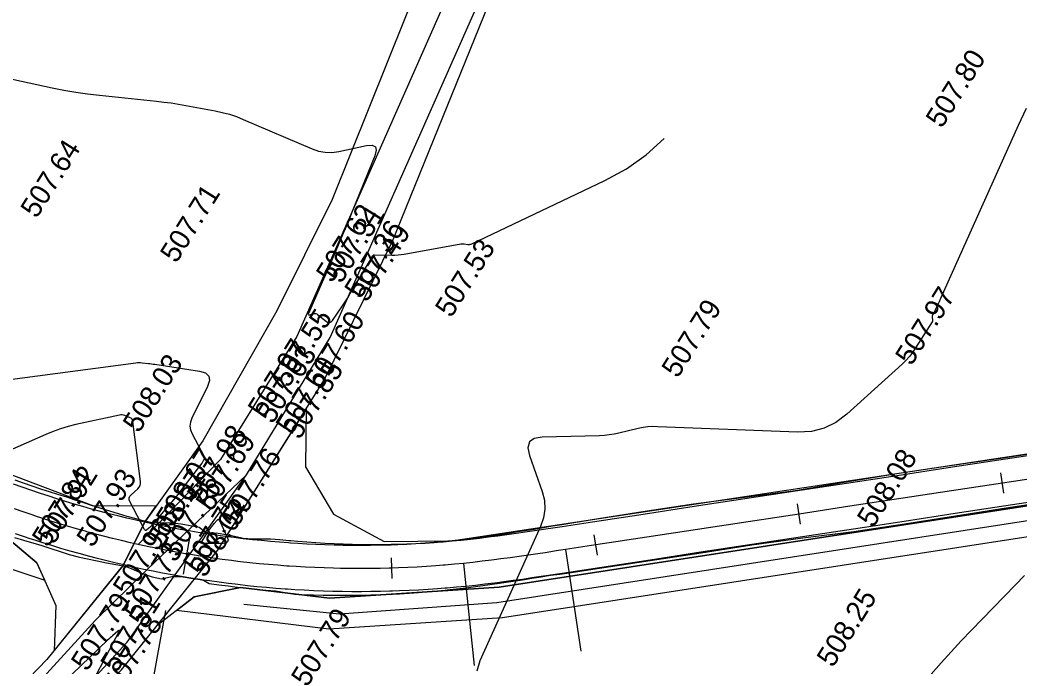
# Model space of a CAD drawing. Extents: x -636600 to -628587, y -1090963 to -1085869.
# Drawn here: x -629681.7 to -629584.4, y -1090106.2 to -1090043.3 of the extents above; entities that cross this region are included whole.
import ezdxf

# ---------------------------------------------------------------- set-up
doc = ezdxf.new("R2010")
doc.units = 0
for name, color, linetype in [('01_PARCELY_NÁVRH_PC', 7, 'Continuous'), ('06_ÚSES_IP_NAVRH', 7, 'Continuous'), ('40', 7, 'Continuous'), ('42', 7, 'Continuous'), ('Ex_Major Contours', 7, 'Continuous'), ('Ex_Minor Contours', 7, 'Continuous'), ('HEKTOMETRY100', 7, 'Continuous'), ('HEKTOMETRY20', 7, 'Continuous'), ('HL_BODY', 7, 'Continuous'), ('koty_vše', 7, 'Continuous'), ('POLOMERY', 7, 'Continuous'), ('situace_osa', 7, 'Continuous'), ('situace_těleso', 7, 'Continuous'), ('situace_vozovka', 7, 'Continuous'), ('VRCHOLY', 7, 'Continuous')]:
    doc.layers.add(name, color=color, linetype=linetype)

msp = doc.modelspace()

# ---------------------------------------------------------------- linework, layer by layer
at = {"layer": '01_PARCELY_NÁVRH_PC'}
for points in [[(-629590.44, -1089927.896), (-629610.34, -1089962.858), (-629611.053, -1089962.475), (-629613.94, -1089967.546), (-629651.313, -1090060.76), (-629656.696, -1090071.623), (-629663.925, -1090084.255), (-629669.511, -1090092.1), (-629671.698, -1090096.43), (-629679.096, -1090105.559), (-629740.104, -1090168.89), (-629745.82, -1090175.941), (-629753.079, -1090187.332), (-629759.693, -1090209.293), (-629763.831, -1090224.896)], [(-629757.076, -1090224.896), (-629756.398, -1090222.951), (-629754.358, -1090212.066), (-629743.977, -1090191.887), (-629738.434, -1090182.378), (-629727.306, -1090166.033), (-629671.817, -1090106.56), (-629662.497, -1090094.938), (-629652.059, -1090078.294), (-629645.473, -1090064.836), (-629624.551, -1090013.222), (-629617.143, -1089992.884), (-629607.219, -1089968.867), (-629597.443, -1089950.095), (-629584.506, -1089927.896)], [(-629847.268, -1090002.893), (-629714.927, -1090077.19), (-629687.946, -1090091.781), (-629683.425, -1090093.289), (-629680.047, -1090096.131), (-629678.202, -1090100.298), (-629678.371, -1090104.71), (-629671.698, -1090096.43), (-629669.511, -1090092.1), (-629668.442, -1090090.599), (-629674.526, -1090090.622), (-629693.087, -1090083.592), (-629847.268, -1089997.351)], [(-629847.268, -1090006.333), (-629716.375, -1090079.817), (-629689.143, -1090094.544), (-629679.295, -1090097.828), (-629680.047, -1090096.131), (-629683.425, -1090093.289), (-629687.946, -1090091.781), (-629714.927, -1090077.19), (-629847.268, -1090002.893)]]:
    msp.add_lwpolyline(points, dxfattribs=at)
for points in [[(-629442.694, -1090083.42), (-629442.855, -1090077.366), (-629446.406, -1090072.46), (-629452.775, -1090070.406), (-629635.093, -1090098.509), (-629651.577, -1090099.591), (-629660.233, -1090098.533), (-629664.751, -1090099.453), (-629668.389, -1090102.285), (-629662.497, -1090094.938), (-629653.863, -1090081.171), (-629653.92, -1090086.782), (-629651.211, -1090091.393), (-629646.283, -1090094.076), (-629639.73, -1090093.995), (-629433.469, -1090062.767), (-629428.913, -1090060.156)], [(-629666.473, -1090100.793), (-629664.751, -1090099.453), (-629660.233, -1090098.533), (-629651.577, -1090099.591), (-629635.093, -1090098.509), (-629452.775, -1090070.406), (-629446.406, -1090072.46), (-629634.766, -1090101.493), (-629651.661, -1090102.603)]]:
    msp.add_lwpolyline(points, close=True, dxfattribs=at)
at = {"layer": '06_ÚSES_IP_NAVRH'}
msp.add_lwpolyline([(-629453.496, -1090071.943), (-629635.311, -1090100.03), (-629650.602, -1090101.13), (-629659.913, -1090100.195)], dxfattribs=at)
at = {"layer": '40'}
for p, q in [((-629627.457, -1090012.245), (-629654.762, -1090074.114)), ((-629651.522, -1090074.203), (-629624.551, -1090013.222)), ((-629654.762, -1090074.114), (-629662.187, -1090086.09)), ((-629659.677, -1090087.585), (-629651.522, -1090074.203)), ((-629662.187, -1090086.09), (-629670.236, -1090094.401)), ((-629669.315, -1090096.787), (-629659.677, -1090087.585))]:
    msp.add_line(p, q, dxfattribs=at)
at = {"layer": '42'}
for p, q in [((-629671.285, -1090103.865), (-629659.677, -1090087.585)), ((-629674.336, -1090101.71), (-629669.315, -1090096.787)), ((-629707.868, -1090138.353), (-629674.336, -1090101.71)), ((-629705.082, -1090140.648), (-629671.285, -1090103.865))]:
    msp.add_line(p, q, dxfattribs=at)
at = {"layer": 'Ex_Major Contours'}
for points in [[(-629691.847, -1090047.011), (-629678.572, -1090049.89), (-629677.426, -1090050.122), (-629676.275, -1090050.322), (-629675.118, -1090050.49), (-629673.957, -1090050.627), (-629668.407, -1090051.199), (-629667.691, -1090051.281), (-629666.977, -1090051.376), (-629666.265, -1090051.486), (-629665.555, -1090051.61), (-629662.721, -1090052.137), (-629662.018, -1090052.287), (-629661.327, -1090052.476), (-629660.647, -1090052.703), (-629659.978, -1090052.967), (-629653.289, -1090055.832), (-629652.654, -1090056.051), (-629652.008, -1090056.167), (-629651.353, -1090056.18), (-629650.687, -1090056.091), (-629648.003, -1090055.528), (-629647.448, -1090055.485), (-629647.125, -1090055.635), (-629647.034, -1090055.98), (-629647.175, -1090056.518), (-629649.372, -1090061.945), (-629649.788, -1090062.963), (-629650.211, -1090063.978), (-629650.64, -1090064.99), (-629651.077, -1090065.999), (-629653.635, -1090071.852), (-629653.659, -1090071.932), (-629653.647, -1090071.982), (-629653.6, -1090072.001), (-629653.516, -1090071.989), (-629653.112, -1090071.88), (-629653.013, -1090071.864), (-629652.919, -1090071.872), (-629652.83, -1090071.902), (-629652.745, -1090071.956), (-629651.88, -1090072.642), (-629651.715, -1090072.739), (-629651.562, -1090072.756), (-629651.421, -1090072.693), (-629651.292, -1090072.551), (-629650.338, -1090071.135), (-629650.14, -1090070.837), (-629649.946, -1090070.537), (-629649.756, -1090070.235), (-629649.57, -1090069.929), (-629647.599, -1090066.654), (-629647.571, -1090066.606), (-629647.542, -1090066.557), (-629647.515, -1090066.508), (-629647.487, -1090066.459), (-629647.379, -1090066.263), (-629647.348, -1090066.22), (-629647.31, -1090066.189), (-629647.265, -1090066.171), (-629647.213, -1090066.166), (-629645.522, -1090066.191), (-629645.222, -1090066.188), (-629644.923, -1090066.171), (-629644.626, -1090066.139), (-629644.33, -1090066.093), (-629638.815, -1090065.091), (-629638.731, -1090065.08), (-629638.646, -1090065.075), (-629638.561, -1090065.079), (-629638.476, -1090065.089), (-629638.137, -1090065.147), (-629638.053, -1090065.155), (-629637.971, -1090065.15), (-629637.89, -1090065.133), (-629637.812, -1090065.102), (-629624.818, -1090058.931), (-629622.712, -1090057.782), (-629620.78, -1090056.417), (-629619.019, -1090054.836)], [(-629674.48, -1090107.43), (-629672.083, -1090102.881), (-629672.031, -1090102.765), (-629672.03, -1090102.714), (-629672.08, -1090102.726), (-629672.181, -1090102.803), (-629672.686, -1090103.235), (-629672.811, -1090103.344), (-629672.935, -1090103.454), (-629673.057, -1090103.567), (-629673.178, -1090103.681), (-629677.451, -1090107.783)]]:
    msp.add_lwpolyline(points, dxfattribs=at)
at = {"layer": 'Ex_Minor Contours'}
for points in [[(-629583.833, -1090051.897), (-629584.583, -1090053.563), (-629592.137, -1090070.394), (-629592.189, -1090070.509), (-629592.241, -1090070.624), (-629592.294, -1090070.738), (-629592.347, -1090070.852), (-629592.594, -1090071.383), (-629592.63, -1090071.46), (-629592.668, -1090071.536), (-629592.706, -1090071.612), (-629592.746, -1090071.687), (-629592.931, -1090072.035), (-629592.954, -1090072.087), (-629592.967, -1090072.14), (-629592.971, -1090072.194), (-629592.966, -1090072.25), (-629592.927, -1090072.476), (-629592.922, -1090072.532), (-629592.928, -1090072.585), (-629592.943, -1090072.637), (-629592.969, -1090072.686), (-629594.57, -1090075.224), (-629594.861, -1090075.651), (-629595.178, -1090076.057), (-629595.523, -1090076.439), (-629595.894, -1090076.799), (-629601.251, -1090081.661), (-629602.317, -1090082.466), (-629603.472, -1090083.025), (-629604.716, -1090083.339), (-629606.049, -1090083.408), (-629619.661, -1090082.883), (-629620.14, -1090082.881), (-629620.616, -1090082.911), (-629621.089, -1090082.974), (-629621.559, -1090083.068), (-629623.432, -1090083.513), (-629623.902, -1090083.612), (-629624.375, -1090083.686), (-629624.852, -1090083.735), (-629625.331, -1090083.76), (-629630.898, -1090083.902), (-629631.668, -1090084.032), (-629632.131, -1090084.373), (-629632.286, -1090084.927), (-629632.133, -1090085.693), (-629630.909, -1090089.182), (-629630.688, -1090090.05), (-629630.639, -1090090.911), (-629630.762, -1090091.765), (-629631.056, -1090092.611), (-629636.948, -1090105.682), (-629637.259, -1090106.671)], [(-629683.947, -1090078.45), (-629670.434, -1090076.665), (-629670.28, -1090076.649), (-629670.127, -1090076.643), (-629669.974, -1090076.646), (-629669.82, -1090076.658), (-629669.206, -1090076.725), (-629669.053, -1090076.743), (-629668.9, -1090076.762), (-629668.747, -1090076.783), (-629668.594, -1090076.806), (-629664.236, -1090077.477), (-629663.657, -1090077.653), (-629663.334, -1090077.961), (-629663.268, -1090078.403), (-629663.458, -1090078.977), (-629664.979, -1090082.045), (-629665.123, -1090082.433), (-629665.167, -1090082.821), (-629665.112, -1090083.207), (-629664.958, -1090083.592), (-629663.792, -1090085.79), (-629663.77, -1090085.844), (-629663.762, -1090085.898), (-629663.767, -1090085.953), (-629663.785, -1090086.008), (-629663.886, -1090086.229), (-629663.913, -1090086.284), (-629663.943, -1090086.336), (-629663.976, -1090086.387), (-629664.011, -1090086.436), (-629666.074, -1090089.113), (-629666.358, -1090089.478), (-629666.647, -1090089.839), (-629666.941, -1090090.197), (-629667.239, -1090090.551), (-629668.945, -1090092.552), (-629668.994, -1090092.607), (-629669.046, -1090092.66), (-629669.1, -1090092.71), (-629669.157, -1090092.757), (-629669.389, -1090092.943), (-629669.444, -1090092.975), (-629669.493, -1090092.98), (-629669.536, -1090092.956), (-629669.574, -1090092.904), (-629671.003, -1090090.177), (-629671.07, -1090089.992), (-629671.072, -1090089.82), (-629671.01, -1090089.659), (-629670.882, -1090089.51), (-629670.242, -1090088.937), (-629670.105, -1090088.785), (-629670.015, -1090088.615), (-629669.972, -1090088.428), (-629669.975, -1090088.224), (-629670.71, -1090082.379), (-629670.74, -1090082.256), (-629670.798, -1090082.153), (-629670.882, -1090082.071), (-629670.993, -1090082.009), (-629671.492, -1090081.804), (-629671.617, -1090081.762), (-629671.745, -1090081.741), (-629671.874, -1090081.74), (-629672.005, -1090081.758), (-629676.273, -1090082.687), (-629677.022, -1090082.87), (-629677.759, -1090083.09), (-629678.484, -1090083.346), (-629679.197, -1090083.64), (-629685.472, -1090086.412)], [(-629583.993, -1090097.361), (-629584.901, -1090098.303), (-629589.128, -1090102.693), (-629590.129, -1090103.744), (-629591.117, -1090104.807), (-629592.093, -1090105.882), (-629593.057, -1090106.967), (-629599.861, -1090114.725), (-629600.586, -1090115.841)]]:
    msp.add_lwpolyline(points, dxfattribs=at)
msp.add_lwpolyline([(-629664.028, -1090094.207), (-629664.034, -1090094.128), (-629663.984, -1090094.016), (-629663.633, -1090093.452), (-629663.568, -1090093.351), (-629663.502, -1090093.251), (-629663.433, -1090093.152), (-629663.361, -1090093.054), (-629663.055, -1090092.644), (-629662.991, -1090092.56), (-629662.927, -1090092.476), (-629662.861, -1090092.394), (-629662.794, -1090092.312), (-629662.526, -1090091.985), (-629662.462, -1090091.925), (-629662.403, -1090091.91), (-629662.35, -1090091.939), (-629662.302, -1090092.013), (-629661.541, -1090093.637), (-629661.458, -1090093.902), (-629661.495, -1090094.092), (-629661.651, -1090094.208), (-629661.925, -1090094.249), (-629663.841, -1090094.269), (-629663.963, -1090094.254)], close=True, dxfattribs=at)
at = {"layer": 'HEKTOMETRY100'}
msp.add_lwpolyline([(-629665.789, -1090097.247), (-629665.117, -1090093.304)], dxfattribs=at)
at = {"layer": 'HEKTOMETRY20'}
for points in [[(-629585.982, -1090089.361), (-629586.283, -1090087.384)], [(-629605.754, -1090092.373), (-629606.055, -1090090.396)], [(-629625.525, -1090095.385), (-629625.827, -1090093.408)], [(-629645.503, -1090097.651), (-629645.565, -1090095.652)]]:
    msp.add_lwpolyline(points, dxfattribs=at)
at = {"layer": 'HL_BODY'}
for points in [[(-629628.631, -1090094.847), (-629627.125, -1090104.733)], [(-629638.539, -1090096.188), (-629637.529, -1090106.137)]]:
    msp.add_lwpolyline(points, dxfattribs=at)
at = {"layer": 'POLOMERY'}
for points in [[(-629628.631, -1090094.847), (-629627.125, -1090104.733)], [(-629638.539, -1090096.188), (-629637.529, -1090106.137)]]:
    msp.add_lwpolyline(points, dxfattribs=at)
at = {"layer": 'situace_osa'}
msp.add_lwpolyline([(-629581.189, -1090087.62), (-629586.132, -1090088.373), (-629591.075, -1090089.126), (-629596.018, -1090089.879), (-629600.961, -1090090.632), (-629605.904, -1090091.385), (-629610.847, -1090092.138), (-629615.79, -1090092.891), (-629620.733, -1090093.644), (-629625.676, -1090094.397), (-629628.631, -1090094.847), (-629629.529, -1090094.984), (-629630.428, -1090095.12), (-629630.619, -1090095.149), (-629631.327, -1090095.254), (-629632.227, -1090095.387), (-629633.127, -1090095.516), (-629634.027, -1090095.642), (-629634.928, -1090095.763), (-629635.57, -1090095.846), (-629635.83, -1090095.879), (-629636.732, -1090095.989), (-629637.635, -1090096.092), (-629638.539, -1090096.188), (-629639.441, -1090096.275), (-629640.343, -1090096.355), (-629640.542, -1090096.371), (-629641.246, -1090096.426), (-629642.15, -1090096.489), (-629643.054, -1090096.543), (-629643.959, -1090096.59), (-629644.864, -1090096.628), (-629645.534, -1090096.651), (-629645.769, -1090096.658), (-629646.674, -1090096.68), (-629647.58, -1090096.694), (-629648.486, -1090096.699), (-629649.392, -1090096.697), (-629650.297, -1090096.686), (-629650.533, -1090096.681), (-629651.203, -1090096.666), (-629652.108, -1090096.639), (-629653.013, -1090096.604), (-629653.918, -1090096.56), (-629654.823, -1090096.508), (-629655.528, -1090096.462), (-629655.726, -1090096.448), (-629656.63, -1090096.38), (-629657.532, -1090096.303), (-629658.434, -1090096.219), (-629659.335, -1090096.126), (-629660.235, -1090096.025), (-629660.505, -1090095.993), (-629661.134, -1090095.916), (-629662.033, -1090095.798), (-629662.93, -1090095.673), (-629663.514, -1090095.587), (-629663.826, -1090095.54), (-629664.72, -1090095.398), (-629665.453, -1090095.276), (-629665.614, -1090095.248), (-629666.506, -1090095.09), (-629667.396, -1090094.925), (-629668.285, -1090094.751), (-629669.172, -1090094.569), (-629670.058, -1090094.379), (-629670.359, -1090094.312), (-629670.942, -1090094.181), (-629671.824, -1090093.975), (-629672.704, -1090093.761), (-629673.582, -1090093.539), (-629674.458, -1090093.309), (-629675.21, -1090093.105), (-629675.332, -1090093.071), (-629676.204, -1090092.825), (-629677.074, -1090092.572), (-629677.941, -1090092.31), (-629678.806, -1090092.041), (-629679.668, -1090091.764), (-629679.995, -1090091.656), (-629680.528, -1090091.479), (-629681.385, -1090091.186), (-629682.24, -1090090.886)], dxfattribs=at)
at = {"layer": 'situace_těleso'}
for points in [[(-629581.548, -1090085.264), (-629586.493, -1090086.008), (-629591.439, -1090086.74), (-629596.387, -1090087.46), (-629601.317, -1090088.299), (-629606.246, -1090089.14), (-629611.206, -1090089.782), (-629616.164, -1090090.435), (-629621.109, -1090091.175), (-629626.05, -1090091.945), (-629628.998, -1090092.433), (-629629.894, -1090092.582), (-629630.788, -1090092.73), (-629630.978, -1090092.762), (-629631.68, -1090092.877), (-629632.571, -1090093.022), (-629633.46, -1090093.164), (-629634.348, -1090093.303), (-629635.235, -1090093.434), (-629635.866, -1090093.523), (-629636.121, -1090093.558), (-629637.006, -1090093.675), (-629637.889, -1090093.787), (-629638.772, -1090093.891), (-629639.652, -1090093.987), (-629640.533, -1090094.075), (-629640.727, -1090094.094), (-629641.414, -1090094.156), (-629642.297, -1090094.23), (-629643.18, -1090094.295), (-629644.064, -1090094.331), (-629644.949, -1090094.355), (-629645.605, -1090094.368), (-629645.834, -1090094.372), (-629646.72, -1090094.379), (-629647.605, -1090094.379), (-629648.489, -1090094.37), (-629649.374, -1090094.353), (-629650.258, -1090094.327), (-629650.488, -1090094.319), (-629651.142, -1090094.293), (-629652.025, -1090094.251), (-629652.908, -1090094.2), (-629653.79, -1090094.137), (-629654.671, -1090094.064), (-629655.358, -1090094.001), (-629655.551, -1090093.983), (-629656.43, -1090093.893), (-629657.312, -1090093.836), (-629658.2, -1090093.839), (-629659.088, -1090093.833), (-629659.971, -1090093.765), (-629660.233, -1090093.712), (-629660.841, -1090093.585), (-629661.708, -1090093.398), (-629662.579, -1090093.242), (-629663.176, -1090093.339), (-629663.477, -1090093.269), (-629664.28, -1090092.695), (-629664.991, -1090092.565), (-629665.147, -1090092.538), (-629666.013, -1090092.378), (-629666.888, -1090092.264), (-629667.783, -1090092.244), (-629668.689, -1090092.263), (-629669.556, -1090092.091), (-629669.847, -1090092.012), (-629670.41, -1090091.856), (-629671.261, -1090091.614), (-629672.11, -1090091.364), (-629672.956, -1090091.109), (-629673.801, -1090090.85), (-629674.526, -1090090.622), (-629674.644, -1090090.584), (-629675.483, -1090090.311), (-629676.32, -1090090.03), (-629677.154, -1090089.741), (-629678, -1090089.492), (-629678.84, -1090089.224), (-629679.158, -1090089.121), (-629679.678, -1090088.951), (-629680.514, -1090088.671), (-629681.348, -1090088.385), (-629682.18, -1090088.093)], [(-629682.242, -1090093.656), (-629681.352, -1090093.926), (-629680.799, -1090094.089), (-629680.46, -1090094.188), (-629679.57, -1090094.455), (-629678.688, -1090094.749), (-629677.804, -1090095.035), (-629676.918, -1090095.313), (-629676.023, -1090095.564), (-629675.896, -1090095.593), (-629675.114, -1090095.762), (-629674.204, -1090095.952), (-629673.292, -1090096.133), (-629672.38, -1090096.306), (-629671.466, -1090096.471), (-629670.891, -1090096.703), (-629670.595, -1090096.828), (-629669.723, -1090097.193), (-629668.837, -1090097.507), (-629667.928, -1090097.71), (-629666.938, -1090097.474), (-629665.997, -1090097.476), (-629665.833, -1090097.504), (-629665.084, -1090097.629), (-629664.169, -1090097.773), (-629663.85, -1090097.821), (-629663.286, -1090098.142), (-629662.367, -1090098.27), (-629661.446, -1090098.39), (-629660.801, -1090098.468), (-629660.524, -1090098.501), (-629659.602, -1090098.604), (-629658.678, -1090098.698), (-629657.754, -1090098.785), (-629656.83, -1090098.877), (-629655.91, -1090099.029), (-629655.707, -1090099.061), (-629654.988, -1090099.174), (-629654.06, -1090099.242), (-629653.13, -1090099.264), (-629652.2, -1090099.283), (-629651.27, -1090099.294), (-629650.583, -1090099.298), (-629650.341, -1090099.298), (-629649.411, -1090099.293), (-629648.482, -1090099.28), (-629647.553, -1090099.26), (-629646.624, -1090099.231), (-629645.696, -1090099.194), (-629645.455, -1090099.183), (-629644.768, -1090099.143), (-629643.842, -1090099.083), (-629642.916, -1090099.015), (-629641.99, -1090098.939), (-629641.066, -1090098.855), (-629640.346, -1090098.784), (-629640.143, -1090098.763), (-629639.22, -1090098.663), (-629638.299, -1090098.556), (-629637.376, -1090098.44), (-629636.457, -1090098.318), (-629635.54, -1090098.19), (-629635.277, -1090098.152), (-629634.626, -1090098.056), (-629633.715, -1090097.918), (-629632.806, -1090097.776), (-629631.9, -1090097.631), (-629630.996, -1090097.484), (-629630.284, -1090097.38), (-629630.092, -1090097.354), (-629629.188, -1090097.231), (-629628.286, -1090097.107), (-629625.33, -1090096.672), (-629620.386, -1090095.923), (-629615.444, -1090095.162), (-629610.506, -1090094.379), (-629605.551, -1090093.704), (-629600.589, -1090093.074), (-629595.645, -1090092.331), (-629590.705, -1090091.558), (-629585.763, -1090090.796), (-629580.82, -1090090.046)]]:
    msp.add_lwpolyline(points, dxfattribs=at)
at = {"layer": 'situace_vozovka'}
for points in [[(-629581.528, -1090085.395), (-629586.471, -1090086.148), (-629591.414, -1090086.901), (-629596.357, -1090087.654), (-629601.3, -1090088.407), (-629606.243, -1090089.16), (-629611.186, -1090089.913), (-629616.129, -1090090.667), (-629621.072, -1090091.42), (-629626.015, -1090092.173), (-629628.97, -1090092.623), (-629629.867, -1090092.759), (-629630.763, -1090092.895), (-629630.954, -1090092.924), (-629631.658, -1090093.029), (-629632.551, -1090093.16), (-629633.442, -1090093.288), (-629634.333, -1090093.413), (-629635.222, -1090093.532), (-629635.854, -1090093.614), (-629636.109, -1090093.646), (-629636.996, -1090093.754), (-629637.882, -1090093.856), (-629638.766, -1090093.949), (-629639.648, -1090094.035), (-629640.53, -1090094.112), (-629640.724, -1090094.128), (-629641.412, -1090094.182), (-629642.296, -1090094.243), (-629643.18, -1090094.297), (-629644.064, -1090094.342), (-629644.948, -1090094.38), (-629645.604, -1090094.402), (-629645.833, -1090094.409), (-629646.719, -1090094.43), (-629647.604, -1090094.444), (-629648.489, -1090094.449), (-629649.375, -1090094.447), (-629650.26, -1090094.436), (-629650.491, -1090094.432), (-629651.145, -1090094.417), (-629652.03, -1090094.391), (-629652.915, -1090094.356), (-629653.799, -1090094.313), (-629654.683, -1090094.262), (-629655.373, -1090094.217), (-629655.567, -1090094.204), (-629656.45, -1090094.137), (-629657.332, -1090094.062), (-629658.214, -1090093.979), (-629659.094, -1090093.889), (-629659.974, -1090093.79), (-629660.238, -1090093.759), (-629660.853, -1090093.683), (-629661.731, -1090093.569), (-629662.608, -1090093.446), (-629663.179, -1090093.362), (-629663.484, -1090093.316), (-629664.358, -1090093.177), (-629665.075, -1090093.058), (-629665.232, -1090093.031), (-629666.104, -1090092.877), (-629666.974, -1090092.715), (-629667.843, -1090092.545), (-629668.71, -1090092.367), (-629669.576, -1090092.181), (-629669.87, -1090092.116), (-629670.44, -1090091.987), (-629671.302, -1090091.786), (-629672.163, -1090091.577), (-629673.021, -1090091.36), (-629673.878, -1090091.135), (-629674.612, -1090090.936), (-629674.732, -1090090.903), (-629675.584, -1090090.662), (-629676.434, -1090090.415), (-629677.282, -1090090.159), (-629678.127, -1090089.896), (-629678.97, -1090089.625), (-629679.29, -1090089.52), (-629679.811, -1090089.346), (-629680.649, -1090089.06), (-629681.484, -1090088.766), (-629682.316, -1090088.465)], [(-629580.85, -1090089.844), (-629585.793, -1090090.597), (-629590.736, -1090091.35), (-629595.679, -1090092.103), (-629600.622, -1090092.856), (-629605.565, -1090093.609), (-629610.508, -1090094.362), (-629615.451, -1090095.115), (-629620.394, -1090095.868), (-629625.337, -1090096.621), (-629628.292, -1090097.071), (-629629.191, -1090097.208), (-629630.093, -1090097.345), (-629630.285, -1090097.374), (-629630.997, -1090097.48), (-629631.903, -1090097.613), (-629632.811, -1090097.744), (-629633.721, -1090097.871), (-629634.634, -1090097.994), (-629635.286, -1090098.078), (-629635.55, -1090098.111), (-629636.468, -1090098.223), (-629637.389, -1090098.329), (-629638.312, -1090098.426), (-629639.234, -1090098.516), (-629640.156, -1090098.597), (-629640.36, -1090098.614), (-629641.08, -1090098.669), (-629642.004, -1090098.734), (-629642.928, -1090098.79), (-629643.853, -1090098.837), (-629644.779, -1090098.876), (-629645.464, -1090098.9), (-629645.704, -1090098.907), (-629646.63, -1090098.93), (-629647.556, -1090098.944), (-629648.482, -1090098.949), (-629649.409, -1090098.946), (-629650.335, -1090098.935), (-629650.576, -1090098.931), (-629651.261, -1090098.916), (-629652.186, -1090098.888), (-629653.112, -1090098.851), (-629654.037, -1090098.807), (-629654.962, -1090098.754), (-629655.683, -1090098.706), (-629655.886, -1090098.692), (-629656.809, -1090098.622), (-629657.732, -1090098.544), (-629658.654, -1090098.458), (-629659.576, -1090098.363), (-629660.496, -1090098.26), (-629660.772, -1090098.227), (-629661.416, -1090098.148), (-629662.334, -1090098.028), (-629663.251, -1090097.9), (-629663.849, -1090097.812), (-629664.167, -1090097.763), (-629665.082, -1090097.619), (-629665.831, -1090097.494), (-629665.996, -1090097.466), (-629666.908, -1090097.304), (-629667.818, -1090097.135), (-629668.727, -1090096.957), (-629669.634, -1090096.771), (-629670.54, -1090096.577), (-629670.848, -1090096.509), (-629671.444, -1090096.374), (-629672.346, -1090096.163), (-629673.246, -1090095.945), (-629674.144, -1090095.718), (-629675.039, -1090095.483), (-629675.808, -1090095.274), (-629675.933, -1090095.239), (-629676.825, -1090094.988), (-629677.714, -1090094.729), (-629678.6, -1090094.461), (-629679.485, -1090094.186), (-629680.366, -1090093.903), (-629680.701, -1090093.793), (-629681.246, -1090093.611), (-629682.122, -1090093.312)]]:
    msp.add_lwpolyline(points, dxfattribs=at)
at = {"layer": 'VRCHOLY'}
msp.add_lwpolyline([(-629667.538, -1090100.774), (-629671.111, -1090120.452)], dxfattribs=at)

# ---------------------------------------------------------------- texts
at = {"layer": 'koty_vše'}
for s, p in [('507.80', (-629592.025, -1090053.921)), ('507.64', (-629680.082, -1090062.701)), ('507.71', (-629666.498, -1090067.06)), ('507.62', (-629651.332, -1090068.979)), ('507.31', (-629650.453, -1090069.046)), ('507.36', (-629648.577, -1090070.534)), ('507.49', (-629647.973, -1090070.87)), ('507.53', (-629639.75, -1090072.37)), ('507.97', (-629594.988, -1090077.043)), ('507.79', (-629617.718, -1090078.248)), ('507.55', (-629655.588, -1090079.185)), ('507.60', (-629652.423, -1090079.393)), ('507.97', (-629657.973, -1090082.113)), ('508.03', (-629670.132, -1090083.584)), ('507.63', (-629657.117, -1090082.706)), ('507.61', (-629655.264, -1090083.723)), ('507.85', (-629654.505, -1090084.225)), ('507.98', (-629663.906, -1090090.478)), ('507.69', (-629663.046, -1090091.214)), ('508.07', (-629666.913, -1090092.779)), ('507.76', (-629660.533, -1090092.702)), ('508.08', (-629598.704, -1090092.814)), ('507.84', (-629678.971, -1090094.71)), ('507.92', (-629678.414, -1090094.444)), ('507.93', (-629674.632, -1090094.742)), ('508.07', (-629667.822, -1090094.771)), ('507.75', (-629666.351, -1090095.7)), ('507.75', (-629664.28, -1090097.215)), ('508.04', (-629663.716, -1090097.671)), ('507.96', (-629671.095, -1090099.524)), ('507.73', (-629670.141, -1090101.857)), ('507.79', (-629675.166, -1090106.787)), ('508.25', (-629602.627, -1090106.417)), ('507.51', (-629672.307, -1090106.937)), ('507.79', (-629653.756, -1090108.319)), ('507.78', (-629672.11, -1090108.935))]:
    msp.add_text(s, height=2, rotation=57.83712, dxfattribs=at).set_placement(p)

doc.saveas('drawing.dxf')
